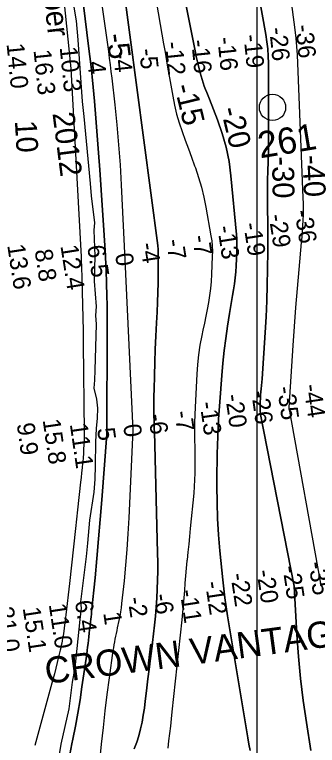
# Model space of a CAD drawing. Extents: x 3250478 to 3288318, y 788638 to 816472.
# Drawn here: x 3274673 to 3275824, y 800403 to 803186 of the extents above; entities that cross this region are included whole.
import ezdxf

# ---------------------------------------------------------------- set-up
doc = ezdxf.new("R2010")
doc.units = 0
for name, color, linetype in [('V-CHAN-NAID', 7, 'Continuous'), ('V-GRID-MAJR', 7, 'Continuous'), ('V-RIVR-EDGE', 7, 'Continuous'), ('V-RIVR-IDEN', 7, 'Continuous'), ('V-RIVR-MILE', 7, 'Continuous'), ('V-RIVR-RANG', 7, 'Continuous'), ('V-TOPO-DPTH', 7, 'Continuous'), ('V-TOPO-MINR', 7, 'Continuous'), ('V-TOPO-MINR-IDEN', 7, 'Continuous'), ('V-TOPO-WATR', 7, 'Continuous')]:
    doc.layers.add(name, color=color, linetype=linetype)

msp = doc.modelspace()

# ---------------------------------------------------------------- linework, layer by layer
at = {"layer": 'V-GRID-MAJR'}
msp.add_spline([(3275593.9, 794016.6), (3275594.8, 800075.6), (3275595.7, 806137.8), (3275596.6, 812200), (3275596.6, 812203)], degree=3, dxfattribs=at)
at = {"layer": 'V-RIVR-EDGE'}
msp.add_lwpolyline([(3274862.6, 803426.5), (3274906.7, 803162.1), (3274913.1, 803090), (3274929.9, 802855.2), (3274936.7, 802797.4), (3274960.8, 802542.1), (3274964.2, 802496.1), (3274977.4, 802392.6), (3274974.7, 802364.3), (3274978, 802265.6), (3274975.1, 802170.5), (3274982.7, 802073.5), (3274980.5, 802039.2), (3274983.4, 802006.6), (3274978.2, 801831.8), (3274976.8, 801793.6), (3274974.1, 801762.7), (3274984, 801721.4), (3274988.7, 801687.5), (3274986.9, 801648.4), (3274983.7, 801609.7), (3274981, 801557.1), (3274979, 801468.9), (3274978.5, 801416.7), (3274974, 801367.2), (3274958.1, 801259.8), (3274950.5, 801173.4), (3274944.7, 801122.5), (3274923.9, 800949.1), (3274926, 800925.2), (3274921.1, 800882.2), (3274901.5, 800697.9), (3274892.2, 800643.6), (3274879.4, 800541.5), (3274849.5, 800406.8), (3274826.1, 800267.4)], dxfattribs=at)
at = {"layer": 'V-RIVR-MILE'}
msp.add_circle((3275653.7, 802832.3), 50, dxfattribs=at)
at = {"layer": 'V-TOPO-DPTH'}
for points in [[(3275679.4, 803583.1), (3275738.1, 803128.2), (3275741.8, 803096.4), (3275745, 803064.5), (3275747.2, 803032.5), (3275748.9, 803000.4), (3275769.5, 802487.3), (3275770, 802466.1), (3275770.2, 802444.9), (3275769.9, 802423.7), (3275769.1, 802402.5), (3275768, 802381.4), (3275766.6, 802360.2), (3275765, 802339.1), (3275763.2, 802317.9), (3275753.8, 802215.4), (3275747.4, 802143), (3275741.4, 802070.6), (3275736.1, 801998.1), (3275731.1, 801925.6), (3275715.9, 801689.7), (3275835.9, 801019.2)], [(3275679.4, 803583.1), (3275738.1, 803128.2), (3275741.8, 803096.4), (3275745, 803064.5), (3275747.2, 803032.5), (3275748.9, 803000.4), (3275769.5, 802487.3), (3275770, 802466.1), (3275770.2, 802444.9), (3275769.9, 802423.7), (3275769.1, 802402.5), (3275768, 802381.4), (3275766.6, 802360.2), (3275765, 802339.1), (3275763.2, 802317.9), (3275753.8, 802215.4), (3275747.4, 802143), (3275741.4, 802070.6), (3275736.1, 801998.1), (3275731.1, 801925.6), (3275715.9, 801689.7), (3275835.9, 801019.2)], [(3274882.9, 800368.6), (3274891.1, 800409), (3274894.8, 800426.9), (3274904.5, 800476.4), (3274913.6, 800525.9), (3274921.8, 800575.6), (3274929.3, 800625.4), (3274947.3, 800750.6), (3274949.1, 800763.8), (3274950.9, 800777), (3274952.5, 800790.1), (3274954, 800803.3), (3274955.5, 800816.5), (3274957, 800829.7), (3274958.5, 800842.9), (3274960, 800856.1), (3274962, 800873.6), (3274963.1, 800883.1), (3274964.1, 800892.6), (3274965.1, 800902.2), (3274966.1, 800911.7), (3274978.8, 801040.7), (3274985.8, 801114.8), (3274992.5, 801188.9), (3274998.7, 801263), (3275004.5, 801337.2), (3275023.4, 801587.6), (3275025.3, 801993.8), (3275025.3, 802035.2), (3275024.9, 802076.5), (3275024, 802117.8), (3275022.8, 802159.1), (3275020.8, 802214.4), (3275020.3, 802228.1), (3275019.6, 802241.7), (3275018.9, 802255.3), (3275018.1, 802268.9), (3274996.9, 802594), (3274992.4, 802659.7), (3274987.5, 802725.3), (3274982.1, 802790.8), (3274976.3, 802856.4), (3274971.4, 802909.4), (3274967.7, 802948.4), (3274963.7, 802987.3), (3274959.3, 803026.2), (3274954.7, 803065.1), (3274923.6, 803317)], [(3274923.6, 803317), (3274954.7, 803065.1), (3274959.3, 803026.2), (3274963.7, 802987.3), (3274967.7, 802948.4), (3274971.4, 802909.4), (3274976.3, 802856.4), (3274982.1, 802790.8), (3274987.5, 802725.3), (3274992.4, 802659.7), (3274996.9, 802594), (3275018.1, 802268.9), (3275018.9, 802255.3), (3275019.6, 802241.7), (3275020.3, 802228.1), (3275020.8, 802214.4), (3275022.8, 802159.1), (3275024, 802117.8), (3275024.9, 802076.5), (3275025.3, 802035.2), (3275025.3, 801993.8), (3275023.4, 801587.6), (3275004.5, 801337.2), (3274998.7, 801263), (3274992.5, 801188.9), (3274985.8, 801114.8), (3274978.8, 801040.7), (3274966.1, 800911.7), (3274965.1, 800902.2), (3274964.1, 800892.6), (3274963.1, 800883.1), (3274962, 800873.6), (3274960, 800856.1), (3274958.5, 800842.9), (3274957, 800829.7), (3274955.5, 800816.5), (3274954, 800803.3), (3274952.5, 800790.1), (3274950.9, 800777), (3274949.1, 800763.8), (3274947.3, 800750.6), (3274929.3, 800625.4), (3274921.8, 800575.6), (3274913.6, 800525.9), (3274904.5, 800476.4), (3274894.8, 800426.9), (3274891.1, 800409), (3274882.9, 800368.6)], [(3275304.5, 803328.1), (3275360.3, 803040.9), (3275362.4, 803031), (3275364.5, 803021), (3275366.8, 803011), (3275369.2, 803001.1), (3275378.5, 802963.8), (3275381.9, 802951), (3275385.7, 802938.3), (3275389.9, 802925.7), (3275394.4, 802913.3), (3275399.2, 802900.9), (3275404, 802888.6), (3275408.9, 802876.2), (3275413.7, 802863.9), (3275444.7, 802785.3), (3275462.8, 802733.1), (3275477.8, 802680.2), (3275488.3, 802626.2), (3275495.7, 802571.5), (3275516.4, 802348.1), (3275517.6, 802332), (3275518.3, 802315.9), (3275518.3, 802299.8), (3275518, 802283.7), (3275515.6, 802228.5), (3275514.1, 802205.7), (3275512.1, 802183.1), (3275509.2, 802160.5), (3275505.7, 802138), (3275501.9, 802115.5), (3275498.1, 802093), (3275494.3, 802070.5), (3275490.7, 802048), (3275482.9, 801999.6), (3275475.9, 801952.8), (3275469.8, 801905.9), (3275464.9, 801858.8), (3275460.7, 801811.7), (3275453.2, 801711.4), (3275450.9, 801678.3), (3275448.8, 801645.2), (3275447, 801612.2), (3275445.5, 801579.1), (3275444.4, 801545.9), (3275443.4, 801512.8), (3275442.9, 801479.7), (3275442.6, 801446.5), (3275442.4, 801389.5), (3275443.1, 801327.9), (3275445, 801266.4), (3275448.8, 801205), (3275453.9, 801143.6), (3275464.6, 801032.8), (3275468.3, 800998.6), (3275472.4, 800964.4), (3275477.3, 800930.3), (3275482.6, 800896.2), (3275560.3, 800431.3), (3275564.3, 800407.4), (3275568.4, 800383.5)], [(3275568.4, 800383.5), (3275564.3, 800407.4), (3275560.3, 800431.3), (3275482.6, 800896.2), (3275477.3, 800930.3), (3275472.4, 800964.4), (3275468.3, 800998.6), (3275464.6, 801032.8), (3275453.9, 801143.6), (3275448.8, 801205), (3275445, 801266.4), (3275443.1, 801327.9), (3275442.4, 801389.5), (3275442.6, 801446.5), (3275442.9, 801479.7), (3275443.4, 801512.8), (3275444.4, 801545.9), (3275445.5, 801579.1), (3275447, 801612.2), (3275448.8, 801645.2), (3275450.9, 801678.3), (3275453.2, 801711.4), (3275460.7, 801811.7), (3275464.9, 801858.8), (3275469.8, 801905.9), (3275475.9, 801952.8), (3275482.9, 801999.6), (3275490.7, 802048), (3275494.3, 802070.5), (3275498.1, 802093), (3275501.9, 802115.5), (3275505.7, 802138), (3275509.2, 802160.5), (3275512.1, 802183.1), (3275514.1, 802205.7), (3275515.6, 802228.5), (3275518, 802283.7), (3275518.3, 802299.8), (3275518.3, 802315.9), (3275517.6, 802332), (3275516.4, 802348.1), (3275495.7, 802571.5), (3275488.3, 802626.2), (3275477.8, 802680.2), (3275462.8, 802733.1), (3275444.7, 802785.3), (3275413.7, 802863.9), (3275408.9, 802876.2), (3275404, 802888.6), (3275399.2, 802900.9), (3275394.4, 802913.3), (3275389.9, 802925.7), (3275385.7, 802938.3), (3275381.9, 802951), (3275378.5, 802963.8), (3275369.2, 803001.1), (3275366.8, 803011), (3275364.5, 803021), (3275362.4, 803031), (3275360.3, 803040.9), (3275304.5, 803328.1)], [(3275127.2, 800389.8), (3275137.4, 800414.4), (3275145.5, 800439.7), (3275152.2, 800465.5), (3275157.6, 800491.7), (3275162.4, 800518), (3275166.5, 800544.5), (3275170.1, 800571), (3275174.7, 800609.9), (3275180.3, 800655.9), (3275185.8, 800702), (3275191.3, 800748), (3275196.8, 800794.1), (3275204.8, 800860.5), (3275208.5, 800894.6), (3275211.6, 800928.8), (3275213.9, 800963), (3275215.7, 800997.2), (3275216.7, 801031.5), (3275217.2, 801065.8), (3275217.1, 801100.1), (3275216.5, 801134.4), (3275204.4, 801597.5), (3275204.2, 801606.2), (3275204, 801614.9), (3275203.8, 801623.6), (3275203.6, 801632.3), (3275203.1, 801662.6), (3275202.8, 801686.4), (3275202.7, 801710.3), (3275203, 801734.1), (3275203.4, 801757.9), (3275204.7, 801810.7), (3275206.1, 801860.9), (3275207.9, 801911.1), (3275210.2, 801961.2), (3275212.8, 802011.4), (3275215.1, 802053.1), (3275216.9, 802090.3), (3275218.2, 802127.5), (3275219, 802164.7), (3275219.3, 802201.9), (3275219.3, 802246.7), (3275219.2, 802261.5), (3275219, 802276.4), (3275218.5, 802291.2), (3275217.9, 802306.1), (3275084.9, 803310.4)], [(3275084.9, 803310.4), (3275217.9, 802306.1), (3275218.5, 802291.2), (3275219, 802276.4), (3275219.2, 802261.5), (3275219.3, 802246.7), (3275219.3, 802201.9), (3275219, 802164.7), (3275218.2, 802127.5), (3275216.9, 802090.3), (3275215.1, 802053.1), (3275212.8, 802011.4), (3275210.2, 801961.2), (3275207.9, 801911.1), (3275206.1, 801860.9), (3275204.7, 801810.7), (3275203.4, 801757.9), (3275203, 801734.1), (3275202.7, 801710.3), (3275202.8, 801686.4), (3275203.1, 801662.6), (3275203.6, 801632.3), (3275203.8, 801623.6), (3275204, 801614.9), (3275204.2, 801606.2), (3275204.4, 801597.5), (3275216.5, 801134.4), (3275217.1, 801100.1), (3275217.2, 801065.8), (3275216.7, 801031.5), (3275215.7, 800997.2), (3275213.9, 800963), (3275211.6, 800928.8), (3275208.5, 800894.6), (3275204.8, 800860.5), (3275196.8, 800794.1), (3275191.3, 800748), (3275185.8, 800702), (3275180.3, 800655.9), (3275174.7, 800609.9), (3275170.1, 800571), (3275166.5, 800544.5), (3275162.4, 800518), (3275157.6, 800491.7), (3275152.2, 800465.5), (3275145.5, 800439.7), (3275137.4, 800414.4), (3275127.2, 800389.8)], [(3275600.6, 803266.2), (3275628.2, 803109.6), (3275632.2, 803082.4), (3275635.4, 803055.1), (3275637.1, 803027.6), (3275637.9, 803000.1), (3275638.9, 802728.6), (3275638.8, 802694), (3275638.4, 802659.4), (3275637.6, 802624.8), (3275636.4, 802590.3), (3275635.3, 802555.7), (3275634.6, 802521.1), (3275634.5, 802486.5), (3275634.8, 802451.9), (3275635.9, 802387.9), (3275636.3, 802362.1), (3275636.4, 802336.3), (3275636.3, 802310.6), (3275636.1, 802284.8), (3275635.1, 802215.7), (3275633.8, 802155.4), (3275631.8, 802095.1), (3275629, 802034.8), (3275625.5, 801974.6), (3275614, 801798.2), (3275613.1, 801785.8), (3275612.1, 801773.4), (3275611, 801761), (3275609.7, 801748.6), (3275608.6, 801736.2), (3275607.7, 801723.7), (3275607.2, 801711.3), (3275606.9, 801698.8), (3275606.8, 801683), (3275606.9, 801677.8), (3275607.2, 801672.6), (3275607.9, 801667.3), (3275608.7, 801662.2), (3275736.4, 801008.6), (3275746.8, 800825.3), (3275752.8, 800741.1), (3275760.6, 800657.1), (3275770.8, 800573.4), (3275782.8, 800489.9), (3275799.6, 800383.8)], [(3275799.6, 800383.8), (3275782.8, 800489.9), (3275770.8, 800573.4), (3275760.6, 800657.1), (3275752.8, 800741.1), (3275746.8, 800825.3), (3275736.4, 801008.6), (3275608.7, 801662.2), (3275607.9, 801667.3), (3275607.2, 801672.6), (3275606.9, 801677.8), (3275606.8, 801683), (3275606.9, 801698.8), (3275607.2, 801711.3), (3275607.7, 801723.7), (3275608.6, 801736.2), (3275609.7, 801748.6), (3275611, 801761), (3275612.1, 801773.4), (3275613.1, 801785.8), (3275614, 801798.2), (3275625.5, 801974.6), (3275629, 802034.8), (3275631.8, 802095.1), (3275633.8, 802155.4), (3275635.1, 802215.7), (3275636.1, 802284.8), (3275636.3, 802310.6), (3275636.4, 802336.3), (3275636.3, 802362.1), (3275635.9, 802387.9), (3275634.8, 802451.9), (3275634.5, 802486.5), (3275634.6, 802521.1), (3275635.3, 802555.7), (3275636.4, 802590.3), (3275637.6, 802624.8), (3275638.4, 802659.4), (3275638.8, 802694), (3275638.9, 802728.6), (3275637.9, 803000.1), (3275637.1, 803027.6), (3275635.4, 803055.1), (3275632.2, 803082.4), (3275628.2, 803109.6), (3275600.6, 803266.2)]]:
    msp.add_lwpolyline(points, dxfattribs=at)
at = {"layer": 'V-TOPO-MINR'}
for points in [[(3275679.4, 803583.1), (3275738.1, 803128.2), (3275741.8, 803096.4), (3275745, 803064.5), (3275747.2, 803032.5), (3275748.9, 803000.4), (3275769.5, 802487.3), (3275770, 802466.1), (3275770.2, 802444.9), (3275769.9, 802423.7), (3275769.1, 802402.5), (3275768, 802381.4), (3275766.6, 802360.2), (3275765, 802339.1), (3275763.2, 802317.9), (3275753.8, 802215.4), (3275747.4, 802143), (3275741.4, 802070.6), (3275736.1, 801998.1), (3275731.1, 801925.6), (3275715.9, 801689.7), (3275835.9, 801019.2)], [(3275304.5, 803328.1), (3275360.3, 803040.9), (3275362.4, 803031), (3275364.5, 803021), (3275366.8, 803011), (3275369.2, 803001.1), (3275378.5, 802963.8), (3275381.9, 802951), (3275385.7, 802938.3), (3275389.9, 802925.7), (3275394.4, 802913.3), (3275399.2, 802900.9), (3275404, 802888.6), (3275408.9, 802876.2), (3275413.7, 802863.9), (3275444.7, 802785.3), (3275462.8, 802733.1), (3275477.8, 802680.2), (3275488.3, 802626.2), (3275495.7, 802571.5), (3275516.4, 802348.1), (3275517.6, 802332), (3275518.3, 802315.9), (3275518.3, 802299.8), (3275518, 802283.7), (3275515.6, 802228.5), (3275514.1, 802205.7), (3275512.1, 802183.1), (3275509.2, 802160.5), (3275505.7, 802138), (3275501.9, 802115.5), (3275498.1, 802093), (3275494.3, 802070.5), (3275490.7, 802048), (3275482.9, 801999.6), (3275475.9, 801952.8), (3275469.8, 801905.9), (3275464.9, 801858.8), (3275460.7, 801811.7), (3275453.2, 801711.4), (3275450.9, 801678.3), (3275448.8, 801645.2), (3275447, 801612.2), (3275445.5, 801579.1), (3275444.4, 801545.9), (3275443.4, 801512.8), (3275442.9, 801479.7), (3275442.6, 801446.5), (3275442.4, 801389.5), (3275443.1, 801327.9), (3275445, 801266.4), (3275448.8, 801205), (3275453.9, 801143.6), (3275464.6, 801032.8), (3275468.3, 800998.6), (3275472.4, 800964.4), (3275477.3, 800930.3), (3275482.6, 800896.2), (3275560.3, 800431.3), (3275564.3, 800407.4), (3275568.4, 800383.5)], [(3274853.4, 803304.5), (3274886.3, 802980.8), (3274925.8, 802263.4), (3274926.6, 802246.3), (3274927.4, 802229.2), (3274928, 802212.1), (3274928.6, 802195), (3274930.4, 802130), (3274931.6, 802080.4), (3274932.7, 802030.8), (3274933.5, 801981.2), (3274934.1, 801931.6), (3274937.5, 801594.4), (3274937.5, 801587.4), (3274937.4, 801580.4), (3274937.3, 801573.3), (3274937.1, 801566.3), (3274936.4, 801547.5), (3274935.6, 801531.1), (3274934.6, 801514.7), (3274933.4, 801498.3), (3274931.9, 801481.9), (3274931.5, 801477.9), (3274929.7, 801459.6), (3274927.8, 801441.2), (3274925.9, 801422.9), (3274923.9, 801404.5), (3274912.3, 801299.1), (3274904.7, 801229.2), (3274896.9, 801159.3), (3274889.2, 801089.5), (3274881.4, 801019.6), (3274867.9, 800899.7), (3274866.8, 800889.8), (3274865.6, 800879.9), (3274864.3, 800870), (3274863, 800860.2), (3274859.9, 800837.9), (3274858.6, 800828.7), (3274857.2, 800819.6), (3274855.7, 800810.4), (3274854.1, 800801.3), (3274852.4, 800792.2), (3274850.6, 800783.2), (3274848.7, 800774.1), (3274846.6, 800765.1), (3274840.6, 800739.6), (3274835.3, 800717.9), (3274829.9, 800696.2), (3274824.3, 800674.6), (3274818.5, 800653), (3274749.9, 800402.1)], [(3275084.9, 803310.4), (3275217.9, 802306.1), (3275218.5, 802291.2), (3275219, 802276.4), (3275219.2, 802261.5), (3275219.3, 802246.7), (3275219.3, 802201.9), (3275219, 802164.7), (3275218.2, 802127.5), (3275216.9, 802090.3), (3275215.1, 802053.1), (3275212.8, 802011.4), (3275210.2, 801961.2), (3275207.9, 801911.1), (3275206.1, 801860.9), (3275204.7, 801810.7), (3275203.4, 801757.9), (3275203, 801734.1), (3275202.7, 801710.3), (3275202.8, 801686.4), (3275203.1, 801662.6), (3275203.6, 801632.3), (3275203.8, 801623.6), (3275204, 801614.9), (3275204.2, 801606.2), (3275204.4, 801597.5), (3275216.5, 801134.4), (3275217.1, 801100.1), (3275217.2, 801065.8), (3275216.7, 801031.5), (3275215.7, 800997.2), (3275213.9, 800963), (3275211.6, 800928.8), (3275208.5, 800894.6), (3275204.8, 800860.5), (3275196.8, 800794.1), (3275191.3, 800748), (3275185.8, 800702), (3275180.3, 800655.9), (3275174.7, 800609.9), (3275170.1, 800571), (3275166.5, 800544.5), (3275162.4, 800518), (3275157.6, 800491.7), (3275152.2, 800465.5), (3275145.5, 800439.7), (3275137.4, 800414.4), (3275127.2, 800389.8)], [(3274998.8, 803268.1), (3275029.5, 803044.7), (3275032.9, 803019.5), (3275036.2, 802994.3), (3275039.2, 802969.1), (3275042.2, 802943.9), (3275053.7, 802842.2), (3275061.6, 802766.1), (3275068.5, 802689.9), (3275073.9, 802613.6), (3275078.3, 802537.2), (3275091.8, 802252.1), (3275122.2, 801603), (3275107.3, 801268.7), (3275104, 801208.9), (3275100.1, 801149.1), (3275095, 801089.5), (3275089.1, 801029.9), (3275079.8, 800943.3), (3275077.8, 800927), (3275075.5, 800910.9), (3275072.7, 800894.7), (3275069.6, 800878.7), (3275063.6, 800850.5), (3275061.4, 800839.7), (3275059.1, 800828.9), (3275056.8, 800818.1), (3275054.6, 800807.3), (3275052.4, 800796.5), (3275050.4, 800785.7), (3275048.7, 800774.8), (3275047.1, 800764), (3275032.6, 800659.9), (3275024.3, 800596.9), (3275016.4, 800533.8), (3275009.3, 800470.7), (3275002.7, 800407.5), (3274981.2, 800188.7)], [(3275205.7, 803267.1), (3275239.4, 803074.3), (3275245.1, 803042), (3275250.7, 803009.7), (3275256.3, 802977.4), (3275262, 802945), (3275274.3, 802874.7), (3275281.2, 802840.6), (3275289.2, 802806.8), (3275299, 802773.5), (3275310, 802740.5), (3275321.9, 802707.7), (3275333.8, 802675), (3275345.7, 802642.2), (3275357.6, 802609.4), (3275360.3, 802602.1), (3275372.6, 802565.4), (3275383.6, 802528.4), (3275392.6, 802490.9), (3275400.3, 802452.9), (3275419.7, 802342.8), (3275422.4, 802323.7), (3275424.3, 802304.5), (3275425, 802285.3), (3275424.8, 802266), (3275422, 802196.6), (3275420.4, 802169.8), (3275418, 802143), (3275414.5, 802116.3), (3275410.2, 802089.7), (3275405.3, 802063.2), (3275400.2, 802036.8), (3275394.8, 802010.4), (3275389.3, 801984), (3275384.9, 801963.6), (3275378, 801926.9), (3275372.2, 801890.1), (3275368.3, 801853), (3275365.5, 801815.8), (3275359.3, 801690.2), (3275358.2, 801661), (3275357.4, 801631.8), (3275357.2, 801602.6), (3275357.4, 801573.4), (3275357.5, 801565.5), (3275357.9, 801540.2), (3275358.2, 801515), (3275358.4, 801489.7), (3275358.6, 801464.4), (3275358.4, 801439.1), (3275357.6, 801413.9), (3275356.1, 801388.7), (3275354, 801363.5), (3275341, 801228.7), (3275338, 801198.7), (3275335.1, 801168.8), (3275332, 801138.8), (3275328.9, 801108.9), (3275328.5, 801104.9), (3275325.7, 801077), (3275323.1, 801049), (3275320.7, 801021), (3275318.5, 800992.9), (3275316.2, 800964.9), (3275313.9, 800936.9), (3275311.2, 800908.9), (3275308.4, 800880.9), (3275271.3, 800530.9), (3275268.3, 800503.2), (3275265.3, 800475.5), (3275262.1, 800447.8), (3275258.8, 800420.1), (3275255.8, 800392.4)], [(3275600.6, 803266.2), (3275628.2, 803109.6), (3275632.2, 803082.4), (3275635.4, 803055.1), (3275637.1, 803027.6), (3275637.9, 803000.1), (3275638.9, 802728.6), (3275638.8, 802694), (3275638.4, 802659.4), (3275637.6, 802624.8), (3275636.4, 802590.3), (3275635.3, 802555.7), (3275634.6, 802521.1), (3275634.5, 802486.5), (3275634.8, 802451.9), (3275635.9, 802387.9), (3275636.3, 802362.1), (3275636.4, 802336.3), (3275636.3, 802310.6), (3275636.1, 802284.8), (3275635.1, 802215.7), (3275633.8, 802155.4), (3275631.8, 802095.1), (3275629, 802034.8), (3275625.5, 801974.6), (3275614, 801798.2), (3275613.1, 801785.8), (3275612.1, 801773.4), (3275611, 801761), (3275609.7, 801748.6), (3275608.6, 801736.2), (3275607.7, 801723.7), (3275607.2, 801711.3), (3275606.9, 801698.8), (3275606.8, 801683), (3275606.9, 801677.8), (3275607.2, 801672.6), (3275607.9, 801667.3), (3275608.7, 801662.2), (3275736.4, 801008.6), (3275746.8, 800825.3), (3275752.8, 800741.1), (3275760.6, 800657.1), (3275770.8, 800573.4), (3275782.8, 800489.9), (3275799.6, 800383.8)]]:
    msp.add_lwpolyline(points, dxfattribs=at)
at = {"layer": 'V-TOPO-WATR'}
msp.add_lwpolyline([(3274923.6, 803317), (3274954.7, 803065.1), (3274959.3, 803026.2), (3274963.7, 802987.3), (3274967.7, 802948.4), (3274971.4, 802909.4), (3274976.3, 802856.4), (3274982.1, 802790.8), (3274987.5, 802725.3), (3274992.4, 802659.7), (3274996.9, 802594), (3275018.1, 802268.9), (3275018.9, 802255.3), (3275019.6, 802241.7), (3275020.3, 802228.1), (3275020.8, 802214.4), (3275022.8, 802159.1), (3275024, 802117.8), (3275024.9, 802076.5), (3275025.3, 802035.2), (3275025.3, 801993.8), (3275023.4, 801587.6), (3275004.5, 801337.2), (3274998.7, 801263), (3274992.5, 801188.9), (3274985.8, 801114.8), (3274978.8, 801040.7), (3274966.1, 800911.7), (3274965.1, 800902.2), (3274964.1, 800892.6), (3274963.1, 800883.1), (3274962, 800873.6), (3274960, 800856.1), (3274958.5, 800842.9), (3274957, 800829.7), (3274955.5, 800816.5), (3274954, 800803.3), (3274952.5, 800790.1), (3274950.9, 800777), (3274949.1, 800763.8), (3274947.3, 800750.6), (3274929.3, 800625.4), (3274921.8, 800575.6), (3274913.6, 800525.9), (3274904.5, 800476.4), (3274894.8, 800426.9), (3274891.1, 800409), (3274882.9, 800368.6)], dxfattribs=at)

# ---------------------------------------------------------------- texts
at = {"layer": 'V-CHAN-NAID'}
msp.add_text('CROWN VANTAGE INTAKE (260.6)', height=100, rotation=7.5418, dxfattribs=at).set_placement((3274794.5, 800636.1))
at = {"layer": 'V-RIVR-IDEN'}
for s, height, rotation, p in [('September', 83, 276.3192, (3274741.2, 803638.4)), ('2012', 83, 277.3235, (3274816.9, 802810)), ('261', 100, 9.4228, (3275606.7, 802638.1))]:
    msp.add_text(s, height=height, rotation=rotation, dxfattribs=at).set_placement(p)
at = {"layer": 'V-RIVR-RANG'}
for s, rotation, p in [('-26', 275.8231, (3275641, 803134.6)), ('-36', 275.8231, (3275740.5, 803145.2)), ('-16', 275.8231, (3275443.8, 803097.7)), ('-19', 275.8231, (3275543.3, 803107.5)), ('14.0', 275.6283, (3274642.4, 803074.2)), ('-12', 275.8231, (3275244.5, 803080.3)), ('-16', 275.8231, (3275344.3, 803087.7)), ('16.3', 275.8231, (3274745, 803050)), ('10.3', 275.8231, (3274844.4, 803061.1)), ('-4', 275.8231, (3275047.4, 803042.1)), ('-5', 275.8231, (3275146.7, 803054)), ('4', 275.8231, (3274950.5, 803005.8)), ('-29', 278.9214, (3275638.6, 802421.8)), ('-36', 278.9214, (3275737.3, 802437.9)), ('-13', 278.9214, (3275443.1, 802377.8)), ('-19', 278.9214, (3275542.4, 802389.7)), ('-7', 278.9214, (3275347.5, 802341.9)), ('-4', 278.9214, (3275149.5, 802313.3)), ('-7', 278.9214, (3275248.7, 802326.5)), ('13.6', 278.6783, (3274644.9, 802307.4)), ('8.8', 278.6783, (3274749, 802288.1)), ('12.4', 278.9214, (3274847.2, 802304.8)), ('6.5', 278.9214, (3274948.6, 802303.7)), ('0', 278.9214, (3275054.7, 802272.9)), ('-35', 278.2185, (3275671, 801766.1)), ('-44', 278.2185, (3275770.8, 801774.7)), ('-20', 278.2185, (3275473.2, 801736.5)), ('-26', 278.2185, (3275572.3, 801749.9)), ('-13', 278.2185, (3275376.3, 801708)), ('-7', 278.2185, (3275280.3, 801673.3)), ('-6', 278.2185, (3275180.9, 801661.5)), ('9.9', 277.9883, (3274681.1, 801627)), ('15.8', 278.2185, (3274779.6, 801642)), ('11.1', 278.2185, (3274882.9, 801626.1)), ('0', 278.2185, (3275085.6, 801622)), ('5', 278.2185, (3274986.5, 801608.6)), ('-35', 278.5542, (3275790.1, 801098.7)), ('-20', 278.5542, (3275592.4, 801067.9)), ('-25', 278.5542, (3275691.2, 801083.4)), ('-22', 278.5542, (3275493.2, 801055.1)), ('-12', 278.5542, (3275396.8, 801023.7)), ('-6', 278.5542, (3275201.7, 800976.5)), ('-11', 278.5542, (3275300.4, 800992.5)), ('6.4', 278.5542, (3274902.1, 800951.4)), ('-2', 278.5542, (3275102.4, 800964.4)), ('21.0', 278.5542, (3274602.4, 800926.6)), ('15.1', 278.5542, (3274703.7, 800925.6)), ('11.0', 278.5542, (3274802.8, 800939.3)), ('1', 278.5542, (3275009.9, 800907.2))]:
    msp.add_text(s, height=67, rotation=rotation, dxfattribs=at).set_placement(p)
at = {"layer": 'V-TOPO-MINR-IDEN'}
for s, rotation, p in [('-5', 277.8264, (3275020.8, 803109.4)), ('-15', 283.6608, (3275279.4, 802913.1)), ('-20', 283.6608, (3275456, 802825.8)), ('10', 273.231, (3274674, 802780.8)), ('-40', 272.6073, (3275766.7, 802649.3)), ('-30', 270.8602, (3275652.2, 802645.3))]:
    msp.add_text(s, height=83, rotation=rotation, dxfattribs=at).set_placement(p)

doc.saveas('drawing.dxf')
